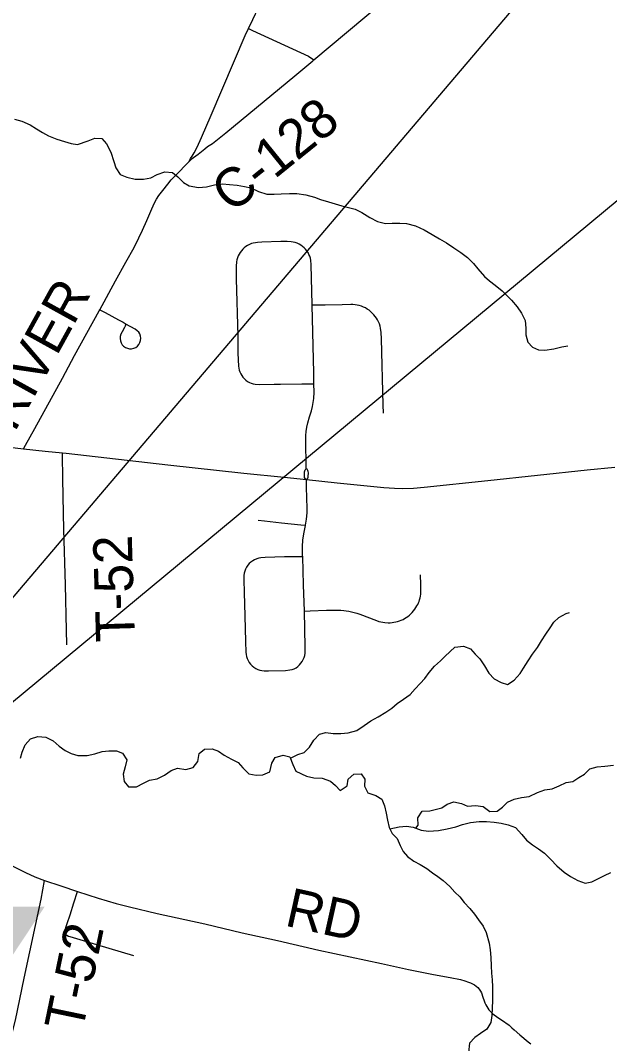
# Model space of a CAD drawing. Extents: x 0 to 34, y 0 to 22.
# Drawn here: x 25.55 to 26.411, y 15.37 to 16.863 of the extents above; entities that cross this region are included whole.
import ezdxf

# ---------------------------------------------------------------- set-up
doc = ezdxf.new("R2010")
doc.units = 0
for name, color, linetype in [('GM_X_County_Road', 7, 'Continuous'), ('GM_X_County_Road_Text', 7, 'Continuous'), ('GM_X_Minor_River', 7, 'Continuous'), ('GM_X_State_Route', 7, 'Continuous'), ('GM_X_Township_Road', 7, 'Continuous'), ('GM_X_Township_Road_Text', 7, 'Continuous'), ('SH_Text', 7, 'Continuous')]:
    doc.layers.add(name, color=color, linetype=linetype)

msp = doc.modelspace()

# ---------------------------------------------------------------- linework, layer by layer
at = {"layer": 'GM_X_County_Road'}
for points in [[(25.9789, 16.8056), (26.0772, 16.8877), (26.1659, 16.9609), (26.2427, 17.024), (26.4032, 17.1566), (26.432, 17.1802), (26.4418, 17.1877)], [(25.7962, 16.6569), (25.8013, 16.6613), (25.8031, 16.6629), (25.8099, 16.668), (25.8197, 16.6756), (25.8235, 16.6788), (25.8309, 16.6834), (25.8504, 16.6988), (25.9174, 16.7543), (25.9509, 16.7821), (25.9771, 16.8041), (25.9789, 16.8056)]]:
    msp.add_lwpolyline(points, dxfattribs=at)
at = {"layer": 'GM_X_Minor_River'}
for points in [[(25.5415, 16.7188), (25.5525, 16.7162), (25.5647, 16.7106), (25.5739, 16.7049), (25.5823, 16.6997), (25.5911, 16.6948), (25.6033, 16.6899), (25.6147, 16.6862), (25.6242, 16.6836), (25.6337, 16.6821), (25.6492, 16.6872), (25.6591, 16.691), (25.669, 16.6907), (25.6762, 16.6828), (25.6824, 16.671), (25.6867, 16.657), (25.6894, 16.6479), (25.6959, 16.638), (25.7058, 16.6343), (25.7176, 16.6313), (25.7298, 16.6314), (25.7408, 16.6334), (25.7499, 16.6384), (25.7612, 16.6423), (25.7723, 16.6412), (25.7803, 16.6348), (25.7883, 16.6265), (25.7967, 16.6216), (25.8104, 16.619), (25.8218, 16.6202), (25.8335, 16.623), (25.8453, 16.6245), (25.8556, 16.6235), (25.8666, 16.6224), (25.8773, 16.6209), (25.8868, 16.6187), (25.8978, 16.6135), (25.91, 16.6097), (25.9206, 16.6094), (25.9309, 16.6099), (25.943, 16.6103), (25.9537, 16.6104), (25.967, 16.6086), (25.9796, 16.6049), (25.9887, 16.6015), (26.0001, 16.5985), (26.01, 16.5952), (26.0199, 16.5926), (26.0393, 16.5874), (26.0488, 16.5825), (26.0607, 16.5754), (26.0717, 16.5697), (26.0835, 16.5668), (26.0934, 16.5672), (26.1044, 16.5673), (26.1139, 16.5666), (26.1272, 16.5632), (26.1398, 16.5576), (26.1516, 16.5508), (26.1623, 16.5444), (26.1726, 16.5384), (26.1833, 16.5313), (26.1936, 16.5245), (26.2032, 16.5173), (26.212, 16.5083), (26.2185, 16.5003), (26.228, 16.4894), (26.2353, 16.4829)], [(26.2353, 16.4829), (26.2437, 16.4765), (26.2536, 16.4686), (26.2674, 16.455), (26.2755, 16.4452), (26.282, 16.4357), (26.2874, 16.4251), (26.2886, 16.4141), (26.2883, 16.4042), (26.2914, 16.3936), (26.2979, 16.3864), (26.3067, 16.3823), (26.3162, 16.3816), (26.3291, 16.3836), (26.3408, 16.3867), (26.3495, 16.3882)], [(25.9446, 15.7864), (25.9556, 15.7919), (25.9647, 15.7946), (25.9726, 15.8026), (25.979, 15.8126), (25.9869, 15.8214), (25.9964, 15.8237), (26.007, 15.8226), (26.018, 15.8227), (26.029, 15.8235), (26.0415, 15.827), (26.0521, 15.8339), (26.062, 15.8408), (26.0729, 15.847), (26.0839, 15.8535), (26.0926, 15.8593), (26.1005, 15.8662), (26.1096, 15.8727), (26.1194, 15.8792), (26.1266, 15.8876), (26.1341, 15.8953), (26.1409, 15.9029), (26.1473, 15.9117), (26.1549, 15.9205), (26.1639, 15.9286), (26.1707, 15.9354), (26.1847, 15.9485), (26.1976, 15.9501), (26.2075, 15.9459), (26.2144, 15.9384), (26.2213, 15.9312), (26.2282, 15.9214), (26.2343, 15.9104), (26.242, 15.9024), (26.2523, 15.8968), (26.2618, 15.8938), (26.2716, 15.9004), (26.2799, 15.9099), (26.2852, 15.9179), (26.2916, 15.9286), (26.2983, 15.9382), (26.3055, 15.9481), (26.3111, 15.9576), (26.3175, 15.9672), (26.3239, 15.9767), (26.3295, 15.9847), (26.3367, 15.9916), (26.3473, 15.9974), (26.3522, 15.999)], [(25.5502, 15.7863), (25.5528, 15.7954), (25.5573, 15.8057), (25.5649, 15.8145), (25.5755, 15.818), (25.5876, 15.8169), (25.5983, 15.8117), (25.6067, 15.8041), (25.6155, 15.7977), (25.6243, 15.7932), (25.6342, 15.7906), (25.6475, 15.7903), (25.6588, 15.793), (25.6698, 15.7962), (25.6793, 15.7974), (25.6904, 15.7974), (25.6991, 15.7937), (25.7056, 15.7838), (25.7034, 15.7739), (25.7005, 15.7633), (25.7017, 15.7526), (25.7082, 15.7447), (25.7196, 15.7444), (25.7298, 15.7498), (25.7389, 15.7544), (25.7499, 15.7564), (25.7609, 15.7618), (25.7703, 15.7687), (25.7798, 15.7721), (25.7916, 15.7699), (25.8026, 15.773), (25.8094, 15.7818), (25.8112, 15.7932), (25.8191, 15.7998), (25.8305, 15.8002), (25.8397, 15.7965), (25.8477, 15.7908), (25.8583, 15.7852), (25.8683, 15.7803), (25.8752, 15.7724), (25.8839, 15.7637), (25.8946, 15.7615), (25.9045, 15.7623), (25.9143, 15.7665), (25.9173, 15.7791), (25.9225, 15.7875), (25.9339, 15.791), (25.9438, 15.7884), (25.9481, 15.7774), (25.9527, 15.7675), (25.9679, 15.7604), (25.979, 15.7578), (25.9907, 15.7571), (26.0029, 15.753), (26.0102, 15.7466), (26.0171, 15.7394), (26.0273, 15.7463), (26.0291, 15.7559), (26.0374, 15.7631), (26.0477, 15.7636), (26.0534, 15.756), (26.0527, 15.7457), (26.0578, 15.7359)], [(26.1279, 15.6842), (26.131, 15.6885), (26.1306, 15.6995), (26.137, 15.709), (26.1483, 15.7095), (26.1658, 15.7141), (26.1737, 15.7195), (26.1832, 15.7226), (26.1942, 15.7204), (26.2034, 15.7163), (26.2148, 15.7175), (26.2262, 15.7157), (26.2357, 15.7085), (26.2464, 15.7093), (26.2543, 15.7151), (26.2615, 15.7224), (26.2713, 15.7266), (26.2823, 15.729), (26.2933, 15.7305), (26.3054, 15.7363), (26.316, 15.7402), (26.327, 15.7418), (26.3373, 15.746), (26.3471, 15.751), (26.357, 15.7526), (26.3657, 15.7584), (26.374, 15.763), (26.3819, 15.771), (26.3925, 15.7738), (26.4039, 15.7746), (26.4165, 15.7762)], [(26.0578, 15.7359), (26.0692, 15.7322), (26.078, 15.7265), (26.0822, 15.717), (26.0846, 15.706), (26.0865, 15.6962), (26.0889, 15.6855), (26.0931, 15.6764), (26.1004, 15.6692), (26.105, 15.659), (26.1093, 15.6503), (26.1158, 15.6431), (26.1249, 15.6363), (26.1341, 15.6311), (26.1436, 15.6254), (26.152, 15.619), (26.16, 15.6137), (26.1677, 15.6081), (26.1776, 15.5994), (26.1849, 15.5911), (26.1918, 15.5839), (26.1983, 15.576), (26.2067, 15.5669), (26.2132, 15.5586), (26.2194, 15.5506), (26.2259, 15.5415), (26.2305, 15.5321), (26.2348, 15.5165), (26.2364, 15.507), (26.2372, 15.4956), (26.2377, 15.4834), (26.2381, 15.4728), (26.239, 15.4629), (26.2398, 15.4527), (26.2398, 15.4432), (26.2395, 15.4325), (26.2392, 15.4222), (26.2386, 15.4108), (26.2371, 15.4006), (26.2315, 15.391), (26.2224, 15.3845), (26.2141, 15.3787), (26.2062, 15.3707), (26.2047, 15.357)], [(26.09, 15.6832), (26.1033, 15.6864), (26.1139, 15.6872), (26.1238, 15.6857), (26.1356, 15.6813), (26.1463, 15.6798), (26.1607, 15.681), (26.1736, 15.6834), (26.1861, 15.6865), (26.196, 15.6896), (26.2077, 15.6927), (26.2203, 15.694), (26.2309, 15.694), (26.2423, 15.693), (26.2522, 15.6915), (26.2628, 15.6893), (26.2735, 15.6852), (26.2827, 15.6753), (26.2896, 15.667), (26.298, 15.6602), (26.3071, 15.6542), (26.3159, 15.6478), (26.3251, 15.6384), (26.3335, 15.6293), (26.3442, 15.6202), (26.3538, 15.6138), (26.3641, 15.6082), (26.3751, 15.6041), (26.385, 15.606), (26.3944, 15.6107), (26.4031, 15.6153), (26.4126, 15.6195)]]:
    msp.add_lwpolyline(points, dxfattribs=at)
at = {"layer": 'GM_X_State_Route'}
msp.add_lwpolyline([(25.2166, 16.2761), (25.2341, 16.274), (25.282, 16.2687), (25.3453, 16.2616), (25.3886, 16.2568), (25.5368, 16.2399), (25.5428, 16.2393), (25.5549, 16.238), (25.5863, 16.2346), (25.6115, 16.2319), (25.6172, 16.2313), (25.7655, 16.2146), (25.8767, 16.2025), (25.9355, 16.1963), (25.9681, 16.1929), (26.0128, 16.1881), (26.0809, 16.1815), (26.0964, 16.1804), (26.1089, 16.1802), (26.1245, 16.1806), (26.14, 16.1817), (26.2327, 16.1916), (26.378, 16.2072), (26.4182, 16.2113)], dxfattribs=at)
at = {"layer": 'GM_X_Township_Road'}
for points in [[(25.8832, 16.8511), (25.8895, 16.8644), (25.8978, 16.8818), (25.9419, 16.9658), (25.9475, 16.9769), (25.9511, 16.9854), (25.9543, 16.9941), (25.9578, 17.006), (25.9615, 17.021), (25.9672, 17.0484), (25.9732, 17.0789), (25.9819, 17.1215), (25.9907, 17.1673), (25.9935, 17.1857), (25.9945, 17.1949), (25.9949, 17.2041), (25.995, 17.2103), (25.9941, 17.2227)], [(25.7962, 16.6569), (25.7988, 16.6613), (25.8013, 16.6651), (25.8042, 16.6699), (25.8086, 16.6781), (25.8146, 16.6924), (25.8289, 16.7248), (25.8784, 16.8412), (25.8832, 16.8511)], [(25.8832, 16.8511), (25.8893, 16.8483), (25.9711, 16.8108), (25.9774, 16.8066), (25.9789, 16.8056)], [(25.666, 16.4409), (25.6891, 16.483), (25.704, 16.5103), (25.7162, 16.5319), (25.7233, 16.5457), (25.7286, 16.5569), (25.7347, 16.5711), (25.742, 16.5883), (25.7461, 16.5967), (25.7491, 16.6021), (25.7526, 16.6074), (25.7582, 16.615), (25.7657, 16.6239), (25.7706, 16.6302), (25.7807, 16.6407), (25.7924, 16.6528), (25.7962, 16.6569)], [(25.9764, 16.4473), (25.9764, 16.4479), (25.975, 16.5069), (25.9744, 16.5129), (25.9737, 16.5159), (25.9728, 16.5188), (25.9717, 16.5215), (25.9703, 16.5242), (25.9686, 16.5267), (25.9667, 16.5291), (25.9646, 16.5312), (25.9623, 16.5332), (25.9599, 16.5349), (25.9573, 16.5365), (25.9546, 16.5378), (25.9517, 16.5389), (25.9488, 16.5396), (25.9459, 16.5401), (25.9397, 16.5405), (25.9305, 16.5405), (25.9026, 16.5395), (25.8964, 16.5391), (25.8934, 16.5387), (25.8904, 16.5381), (25.8875, 16.5373), (25.8847, 16.5362), (25.8821, 16.5348), (25.8795, 16.5332), (25.8772, 16.5313), (25.875, 16.5293), (25.873, 16.527), (25.8712, 16.5246), (25.8696, 16.522), (25.8683, 16.5193), (25.8673, 16.5164), (25.8665, 16.5135), (25.8659, 16.5106), (25.8655, 16.5045), (25.8655, 16.4859), (25.8676, 16.4021), (25.868, 16.3773), (25.8687, 16.3587), (25.8691, 16.3558), (25.8697, 16.3528), (25.8707, 16.35), (25.872, 16.3473), (25.8735, 16.3447), (25.8753, 16.3423), (25.8774, 16.3401), (25.8796, 16.3381), (25.8821, 16.3363), (25.8847, 16.3348), (25.8874, 16.3337), (25.8903, 16.3328), (25.8932, 16.3323), (25.8993, 16.3319), (25.921, 16.3322), (25.9303, 16.3323), (25.9614, 16.3328), (25.9707, 16.3327), (25.979, 16.3326)], [(25.5549, 16.238), (25.5578, 16.2433), (25.5712, 16.2677), (25.6115, 16.3412), (25.6292, 16.374), (25.6652, 16.4394), (25.666, 16.4409)], [(25.666, 16.4409), (25.674, 16.4366), (25.6934, 16.4262), (25.7002, 16.4226)], [(25.9678, 16.2089), (25.9677, 16.2166), (25.967, 16.2446), (25.9671, 16.2571), (25.9675, 16.2633), (25.9684, 16.2695), (25.9698, 16.2756), (25.9726, 16.2846), (25.9754, 16.2934), (25.9769, 16.2994), (25.978, 16.3054), (25.9788, 16.3115), (25.9792, 16.3207), (25.979, 16.3326), (25.9787, 16.3486), (25.9764, 16.4473)], [(26.0805, 16.2899), (26.0799, 16.3023), (26.0778, 16.3984), (26.0773, 16.4078), (26.0763, 16.414), (26.0756, 16.4171), (26.0746, 16.4201), (26.0734, 16.4231), (26.0719, 16.4259), (26.0702, 16.4286), (26.0684, 16.4311), (26.0663, 16.4336), (26.0619, 16.438), (26.0594, 16.44), (26.0568, 16.4419), (26.0541, 16.4435), (26.0512, 16.4448), (26.0482, 16.4459), (26.0452, 16.4468), (26.0421, 16.4475), (26.039, 16.448), (26.0358, 16.4483), (26.0327, 16.4484), (26.0202, 16.4482), (25.9954, 16.4475), (25.9831, 16.4473), (25.9764, 16.4473)], [(25.7002, 16.4226), (25.7019, 16.4217), (25.703, 16.4206), (25.7036, 16.419), (25.7036, 16.4181), (25.7033, 16.4167), (25.7024, 16.415), (25.6986, 16.4087), (25.6969, 16.4054), (25.6957, 16.4019), (25.6957, 16.3988), (25.6962, 16.3957), (25.6973, 16.3926), (25.699, 16.3898), (25.7009, 16.3876), (25.7035, 16.3859), (25.7066, 16.3846), (25.7096, 16.3839), (25.7127, 16.384), (25.716, 16.3846), (25.7188, 16.3859), (25.721, 16.3878), (25.7231, 16.39), (25.7246, 16.3928), (25.7256, 16.3958), (25.7259, 16.3993), (25.7256, 16.4024), (25.7245, 16.4055), (25.7231, 16.408), (25.7209, 16.4101), (25.718, 16.4126), (25.7041, 16.4198)], [(25.6182, 15.9518), (25.6171, 15.9953), (25.6165, 16.0177), (25.6159, 16.0395), (25.6137, 16.1201), (25.6127, 16.1681), (25.612, 16.1952), (25.6116, 16.2281), (25.6115, 16.2319)], [(25.9681, 16.1929), (25.967, 16.1936), (25.9659, 16.1947), (25.9653, 16.1958), (25.965, 16.1971), (25.9649, 16.1989), (25.9651, 16.2043), (25.9655, 16.2057), (25.9662, 16.207), (25.9669, 16.2081), (25.9678, 16.2089)], [(25.9681, 16.1929), (25.9692, 16.1939), (25.9698, 16.1949), (25.9703, 16.1963), (25.9705, 16.1976), (25.9708, 16.2029), (25.9706, 16.2046), (25.97, 16.2062), (25.9694, 16.2073), (25.9689, 16.208), (25.9678, 16.2089)], [(25.9667, 16.1265), (25.9681, 16.1351), (25.9691, 16.1444), (25.9692, 16.1506), (25.9682, 16.1821), (25.9681, 16.1896), (25.9681, 16.1929)], [(25.8973, 16.1337), (25.9067, 16.1328), (25.9317, 16.1301), (25.9598, 16.1272), (25.9667, 16.1265)], [(25.9649, 16.0012), (25.9638, 16.0393), (25.9625, 16.0805), (25.9624, 16.0828), (25.9623, 16.0952), (25.9629, 16.1045), (25.9642, 16.1136), (25.9666, 16.1258), (25.9667, 16.1265)], [(25.9611, 16.0804), (25.9359, 16.0801), (25.9078, 16.0793), (25.9015, 16.0788), (25.8984, 16.0782), (25.8953, 16.0773), (25.8923, 16.0761), (25.8895, 16.0745), (25.8869, 16.0726), (25.8845, 16.0705), (25.8824, 16.068), (25.8806, 16.0654), (25.8791, 16.0625), (25.8779, 16.0595), (25.8772, 16.0564), (25.8767, 16.0532), (25.8764, 16.0469), (25.8769, 16.0282), (25.8779, 15.994), (25.8789, 15.9567), (25.8795, 15.941), (25.8799, 15.9379), (25.8805, 15.9348), (25.8815, 15.9317), (25.8829, 15.9288), (25.8845, 15.926), (25.8865, 15.9234), (25.8887, 15.9211), (25.8912, 15.9191), (25.8939, 15.9173), (25.8968, 15.916), (25.8999, 15.915), (25.903, 15.9144), (25.9062, 15.914), (25.9125, 15.9138), (25.9375, 15.9145), (25.9437, 15.9152), (25.9469, 15.9159), (25.9499, 15.9169), (25.9528, 15.9184), (25.9555, 15.9203), (25.9578, 15.9225), (25.96, 15.9249), (25.9618, 15.9275), (25.9634, 15.9303), (25.9646, 15.9333), (25.9655, 15.9364), (25.966, 15.9396), (25.9663, 15.9427), (25.9663, 15.949), (25.9649, 16.0012)], [(25.9649, 16.0012), (25.9735, 16.0014), (25.9975, 16.0022), (26.0137, 16.0025), (26.0181, 16.0023), (26.0224, 16.002), (26.0258, 16.0016), (26.0298, 16.001), (26.0337, 16.0002), (26.0376, 15.9991), (26.0415, 15.998), (26.0459, 15.9965), (26.0704, 15.9873), (26.0737, 15.9861), (26.0768, 15.9853), (26.0796, 15.9847), (26.0824, 15.9843), (26.0874, 15.984), (26.0904, 15.984), (26.093, 15.9843), (26.0958, 15.9847), (26.0985, 15.9852), (26.1011, 15.9859), (26.1038, 15.9868), (26.1064, 15.9878), (26.109, 15.989), (26.1114, 15.9903), (26.1138, 15.9918), (26.1159, 15.9934), (26.1183, 15.9952), (26.1204, 15.9971), (26.1223, 15.9991), (26.1243, 16.0015), (26.1263, 16.0039), (26.1278, 16.0061), (26.1294, 16.0086), (26.1305, 16.0106), (26.1316, 16.013), (26.1325, 16.0151), (26.1333, 16.0176), (26.1341, 16.0202), (26.1346, 16.0231), (26.1349, 16.0259), (26.1352, 16.0293), (26.135, 16.0399), (26.1346, 16.0541)], [(25.5182, 15.6392), (25.5575, 15.6198), (25.5714, 15.6133), (25.5853, 15.6078)], [(25.5288, 15.3615), (25.5344, 15.3741), (25.5365, 15.38), (25.5392, 15.389), (25.5429, 15.4042), (25.5558, 15.4654), (25.5803, 15.5808), (25.5853, 15.6078)], [(25.5853, 15.6078), (25.6094, 15.6001), (25.6335, 15.5919)], [(25.7158, 15.4979), (25.662, 15.5143), (25.623, 15.5257), (25.6205, 15.5264), (25.618, 15.5275), (25.6168, 15.5283), (25.6155, 15.5301), (25.6149, 15.532), (25.6149, 15.5336), (25.616, 15.5376), (25.6169, 15.5406), (25.6184, 15.5451), (25.6227, 15.5581), (25.6283, 15.5755), (25.6335, 15.5919)], [(25.6335, 15.5919), (25.6638, 15.5822), (25.6902, 15.5744), (25.7095, 15.5693), (25.7501, 15.5598), (25.8197, 15.5445), (25.8741, 15.5318), (25.9256, 15.5202), (25.9862, 15.5061), (26.0774, 15.4868), (26.1168, 15.478), (26.1534, 15.4708), (26.1779, 15.4665), (26.1931, 15.4633), (26.1991, 15.4617), (26.2048, 15.4597), (26.2077, 15.4585), (26.2105, 15.4571), (26.2132, 15.4555), (26.2158, 15.4537), (26.2183, 15.4517), (26.2204, 15.4493), (26.2221, 15.4466), (26.2235, 15.4438), (26.2257, 15.4379), (26.2275, 15.4322), (26.2286, 15.4294), (26.2299, 15.4267), (26.2329, 15.4215), (26.2344, 15.4194), (26.2361, 15.4173), (26.2404, 15.4132), (26.2473, 15.408), (26.2528, 15.4045), (26.2639, 15.3967), (26.2681, 15.3929), (26.2715, 15.3899), (26.2795, 15.3828), (26.2918, 15.3723), (26.2955, 15.3694)]]:
    msp.add_lwpolyline(points, dxfattribs=at)
at = {"layer": 'SH_Text'}
msp.add_lwpolyline([(26.5474, 17.2071), (25.1, 15.5052), (26.5474, 16.7043)], close=True, dxfattribs=at)

# ---------------------------------------------------------------- texts
at = {"layer": 'GM_X_County_Road_Text'}
msp.add_text('C-128', height=0.05682, rotation=38.9567, dxfattribs=at).set_placement((25.859, 16.5803))
at = {"layer": 'GM_X_Township_Road_Text'}
for s, rotation, p in [('RIVER', 61.0995, (25.5419, 16.2612)), ('T-52', 91.7456, (25.7176, 15.9567)), ('RD', 347.525, (25.9347, 15.5424)), ('T-52', 78.2746, (25.6406, 15.3855))]:
    msp.add_text(s, height=0.05682, rotation=rotation, dxfattribs=at).set_placement(p)
at = {"layer": 'SH_Text'}
msp.add_text('X', height=0.56, dxfattribs=at).set_placement((25.1171, 15.01))

doc.saveas('drawing.dxf')
